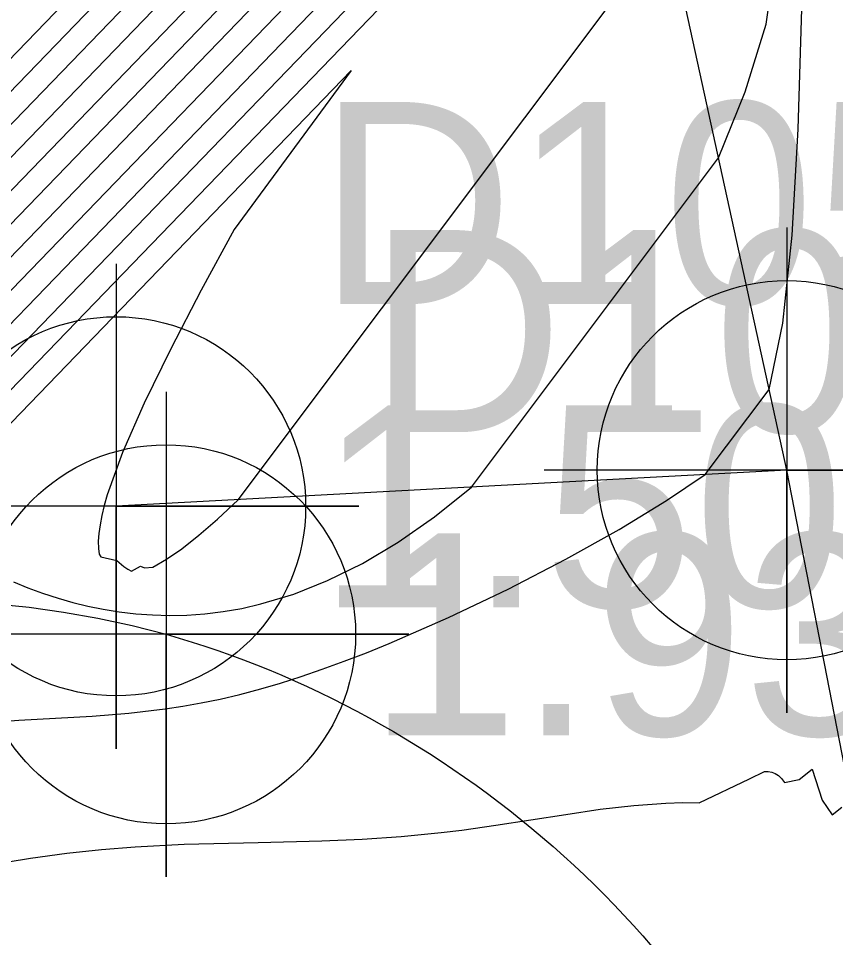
# Model space of a CAD drawing. Extents: x 2356077 to 2359823, y 225951 to 227822.
# Drawn here: x 2357231.43 to 2357241.53, y 226662.63 to 226674 of the extents above; entities that cross this region are included whole.
import ezdxf

# ---------------------------------------------------------------- set-up
doc = ezdxf.new("R2010")
doc.units = 0
for name, color, linetype in [('DTM Contours Major', 7, 'Continuous'), ('DTM Contours Minor', 7, 'Continuous'), ('Exist DTM Breakline', 7, 'Continuous'), ('Exist DTM Breakline Cogo Elevation', 7, 'Continuous'), ('Exist DTM Breakline Cogo Number', 7, 'Continuous'), ('Exist DTM Breakline Cogo Point CELL', 7, 'Continuous'), ('Exist DTM Drainline', 7, 'Continuous'), ('Exist DTM Drainline Cogo Elevation', 7, 'Continuous'), ('Exist DTM Drainline Cogo Number', 7, 'Continuous'), ('Exist DTM Drainline Cogo Point CELL', 7, 'Continuous')]:
    doc.layers.add(name, color=color, linetype=linetype)

msp = doc.modelspace()

# ---------------------------------------------------------------- linework, layer by layer
at = {"layer": 'DTM Contours Major'}
for points in [[(2357215.979, 226661.927), (2357217.544, 226662.761), (2357218.504, 226663.183), (2357223.415, 226665.802), (2357223.775, 226665.969), (2357225.429, 226666.67), (2357225.898, 226666.786), (2357226.135, 226666.835), (2357226.813, 226667.03), (2357227.808, 226667.233), (2357228.217, 226667.419), (2357228.209, 226667.904), (2357228.376, 226668.285), (2357228.367, 226668.862), (2357228.276, 226669.113), (2357236.73, 226677.864)], [(2357217.29, 226662.071), (2357223.775, 226665.528), (2357224.172, 226665.712), (2357226.023, 226666.495), (2357226.552, 226666.621), (2357227.051, 226666.723), (2357227.342, 226666.833), (2357228.114, 226666.997), (2357228.66, 226667.108), (2357229.21, 226667.192), (2357229.196, 226668.015), (2357238.294, 226677.431)], [(2357230.716, 226665.266), (2357231.432, 226665.318), (2357232.338, 226665.369), (2357232.794, 226665.405), (2357233.241, 226665.457), (2357233.46, 226665.49), (2357233.686, 226665.531), (2357233.921, 226665.579), (2357234.167, 226665.637), (2357234.425, 226665.706), (2357234.668, 226665.778), (2357234.922, 226665.858), (2357235.184, 226665.948), (2357235.454, 226666.046), (2357235.731, 226666.152), (2357236.013, 226666.266), (2357236.746, 226666.587), (2357237.483, 226666.939), (2357238.195, 226667.309), (2357238.856, 226667.678), (2357239.441, 226668.033), (2357239.921, 226668.355), (2357240.711, 226669.408), (2357240.88, 226670.226), (2357240.996, 226671.315), (2357241.07, 226672.627), (2357241.116, 226674.116)]]:
    msp.add_lwpolyline(points, dxfattribs=at)
at = {"layer": 'DTM Contours Minor'}
for points in [[(2357216.225, 226662.337), (2357217.506, 226663.02), (2357218.68, 226663.558), (2357223.201, 226665.967), (2357223.538, 226666.125), (2357225.071, 226666.774), (2357225.498, 226666.884), (2357225.65, 226666.97), (2357227.298, 226667.308), (2357227.674, 226667.488), (2357227.665, 226668.037), (2357227.83, 226668.566), (2357227.816, 226669.41), (2357227.724, 226669.772), (2357235.792, 226678.123)], [(2357216.057, 226662.061), (2357217.487, 226662.824), (2357218.563, 226663.308), (2357223.344, 226665.857), (2357223.696, 226666.021), (2357225.31, 226666.705), (2357225.766, 226666.819), (2357225.937, 226666.869), (2357226.673, 226667.061), (2357227.638, 226667.258), (2357228.036, 226667.441), (2357228.028, 226667.945), (2357228.194, 226668.38), (2357228.183, 226669.044), (2357228.092, 226669.332), (2357236.418, 226677.95)], [(2357216.139, 226662.198), (2357217.484, 226662.915), (2357218.623, 226663.433), (2357223.272, 226665.912), (2357223.617, 226666.073), (2357225.19, 226666.739), (2357225.633, 226666.852), (2357225.793, 226666.919), (2357226.53, 226667.092), (2357227.468, 226667.283), (2357227.855, 226667.464), (2357227.846, 226667.99), (2357228.012, 226668.473), (2357228, 226669.227), (2357227.908, 226669.552), (2357236.105, 226678.037)], [(2357215.91, 226661.796), (2357217.527, 226662.646), (2357218.447, 226663.06), (2357223.486, 226665.747), (2357223.854, 226665.918), (2357225.548, 226666.635), (2357226.03, 226666.753), (2357226.385, 226666.826), (2357226.95, 226666.998), (2357227.978, 226667.208), (2357228.398, 226667.397), (2357228.39, 226667.869), (2357228.558, 226668.19), (2357228.55, 226668.679), (2357228.46, 226668.893), (2357237.043, 226677.777)], [(2357217.419, 226662.367), (2357218.334, 226662.813), (2357223.63, 226665.637), (2357224.013, 226665.814), (2357225.786, 226666.565), (2357226.291, 226666.687), (2357226.741, 226666.779), (2357227.204, 226666.931), (2357228.318, 226667.158), (2357228.848, 226667.237), (2357228.828, 226668.454), (2357237.668, 226677.604)], [(2357217.475, 226662.508), (2357218.39, 226662.936), (2357223.558, 226665.692), (2357223.934, 226665.866), (2357225.667, 226666.6), (2357226.161, 226666.72), (2357226.574, 226666.805), (2357227.082, 226666.966), (2357228.148, 226667.183), (2357228.578, 226667.377), (2357228.571, 226667.844), (2357228.74, 226668.091), (2357228.734, 226668.498), (2357228.644, 226668.674), (2357237.356, 226677.691)], [(2357217.359, 226662.222), (2357218.277, 226662.69), (2357223.702, 226665.583), (2357224.092, 226665.763), (2357225.905, 226666.53), (2357226.422, 226666.654), (2357226.899, 226666.751), (2357227.296, 226666.89), (2357228.489, 226667.133), (2357228.94, 226667.345), (2357228.932, 226667.856), (2357229.104, 226667.902), (2357229.103, 226667.986), (2357229.587, 226668.543), (2357229.012, 226668.234), (2357237.981, 226677.518)], [(2357216.814, 226661.631), (2357223.924, 226665.422), (2357224.334, 226665.61), (2357226.261, 226666.426), (2357226.813, 226666.555), (2357227.745, 226666.745), (2357228.437, 226666.943), (2357229.008, 226667.06), (2357229.48, 226667.426), (2357229.572, 226667.775), (2357229.74, 226667.921), (2357229.975, 226668.194), (2357230.399, 226668.533), (2357229.565, 226667.576), (2357238.919, 226677.259)], [(2357217.011, 226661.829), (2357223.848, 226665.474), (2357224.253, 226665.66), (2357226.142, 226666.461), (2357226.682, 226666.588), (2357227.201, 226666.694), (2357227.52, 226666.781), (2357228.274, 226666.97), (2357228.833, 226667.084), (2357229.301, 226667.347), (2357229.33, 226667.914), (2357229.564, 226668.083), (2357229.47, 226667.64), (2357230.038, 226668.443), (2357230.279, 226668.633), (2357229.38, 226667.795), (2357238.606, 226677.345)], [(2357229.749, 226667.356), (2357235.54, 226673.35), (2357234.096, 226671.386), (2357233.687, 226670.634), (2357233.31, 226669.912), (2357232.98, 226669.239), (2357232.713, 226668.63), (2357232.524, 226668.104), (2357232.487, 226667.972), (2357232.458, 226667.849), (2357232.436, 226667.734), (2357232.421, 226667.628), (2357232.415, 226667.53), (2357232.416, 226667.442), (2357232.424, 226667.37), (2357232.445, 226667.34), (2357232.643, 226667.294), (2357232.732, 226667.218), (2357232.778, 226667.185), (2357232.826, 226667.159), (2357232.937, 226667.223), (2357232.988, 226667.203), (2357233.089, 226667.211), (2357233.257, 226667.309), (2357233.446, 226667.439), (2357233.656, 226667.604), (2357233.889, 226667.805), (2357234.144, 226668.045), (2357239.461, 226675.131)], [(2357231.364, 226667.028), (2357231.542, 226666.955), (2357231.726, 226666.888), (2357231.918, 226666.826), (2357232.098, 226666.775), (2357232.284, 226666.729), (2357232.476, 226666.69), (2357232.673, 226666.659), (2357232.877, 226666.635), (2357233.087, 226666.62), (2357233.296, 226666.614), (2357233.511, 226666.618), (2357233.732, 226666.634), (2357233.958, 226666.661), (2357234.189, 226666.701), (2357234.426, 226666.755), (2357234.832, 226666.877), (2357235.251, 226667.044), (2357235.682, 226667.257), (2357236.124, 226667.519), (2357236.574, 226667.832), (2357237.032, 226668.2), (2357240.086, 226672.27), (2357240.414, 226673.09), (2357240.673, 226673.926), (2357240.797, 226674.793)], [(2357230.994, 226663.516), (2357231.578, 226663.614), (2357232.024, 226663.674), (2357232.453, 226663.72), (2357232.869, 226663.753), (2357233.477, 226663.784), (2357234.393, 226663.807), (2357235.178, 226663.826), (2357235.679, 226663.848), (2357236.159, 226663.88), (2357236.655, 226663.928), (2357236.911, 226663.959), (2357237.333, 226664.019), (2357238.195, 226664.154), (2357238.622, 226664.216), (2357239.037, 226664.265), (2357239.435, 226664.293), (2357239.644, 226664.299), (2357239.845, 226664.297), (2357240.469, 226664.593), (2357240.653, 226664.683), (2357240.7, 226664.683), (2357240.744, 226664.676), (2357240.786, 226664.66), (2357240.826, 226664.635), (2357240.865, 226664.598), (2357240.902, 226664.547), (2357241.081, 226664.584), (2357241.244, 226664.714), (2357241.367, 226664.33), (2357241.492, 226664.146), (2357241.608, 226664.243)]]:
    msp.add_lwpolyline(points, dxfattribs=at)
at = {"layer": 'Exist DTM Breakline'}
msp.add_spline([(2357185.71, 226723.561), (2357186, 226706.097), (2357189.263, 226681.472), (2357206.207, 226660.225), (2357233.253, 226666.38), (2357241.159, 226659.296), (2357238.928, 226647.832), (2357226.863, 226640.568)], degree=3, dxfattribs=at)
at = {"layer": 'Exist DTM Breakline Cogo Point CELL'}
msp.add_lwpolyline([(2357233.253, 226669.38), (2357233.253, 226663.38), (2357233.253, 226666.38), (2357236.253, 226666.38), (2357230.253, 226666.38)], dxfattribs=at)
msp.add_circle((2357233.253, 226666.38), 2.344, dxfattribs=at)
at = {"layer": 'Exist DTM Drainline'}
for points in [[(2357244.313, 226651.042), (2357240.929, 226668.41), (2357239.002, 226677.236)], [(2357240.929, 226668.41), (2357232.635, 226667.963)]]:
    msp.add_lwpolyline(points, dxfattribs=at)
at = {"layer": 'Exist DTM Drainline Cogo Point CELL'}
for points in [[(2357240.929, 226671.41), (2357240.929, 226665.41), (2357240.929, 226668.41), (2357243.929, 226668.41), (2357237.929, 226668.41)], [(2357232.635, 226670.963), (2357232.635, 226664.963), (2357232.635, 226667.963), (2357235.635, 226667.963), (2357229.635, 226667.963)]]:
    msp.add_lwpolyline(points, dxfattribs=at)
for centre in [(2357240.929, 226668.41), (2357232.635, 226667.963)]:
    msp.add_circle(centre, 2.344, dxfattribs=at)

# ---------------------------------------------------------------- texts
at = {"layer": 'Exist DTM Breakline Cogo Elevation'}
msp.add_text('1.93', height=2.5, dxfattribs=at).set_placement((2357235.753, 226665.13))
at = {"layer": 'Exist DTM Breakline Cogo Number'}
msp.add_text('D1018', height=2.5, dxfattribs=at).set_placement((2357235.753, 226668.88))
at = {"layer": 'Exist DTM Drainline Cogo Elevation'}
msp.add_text('1.50', height=2.5, dxfattribs=at).set_placement((2357235.135, 226666.713))
at = {"layer": 'Exist DTM Drainline Cogo Number'}
msp.add_text('D1052', height=2.5, dxfattribs=at).set_placement((2357235.135, 226670.463))

doc.saveas('drawing.dxf')
